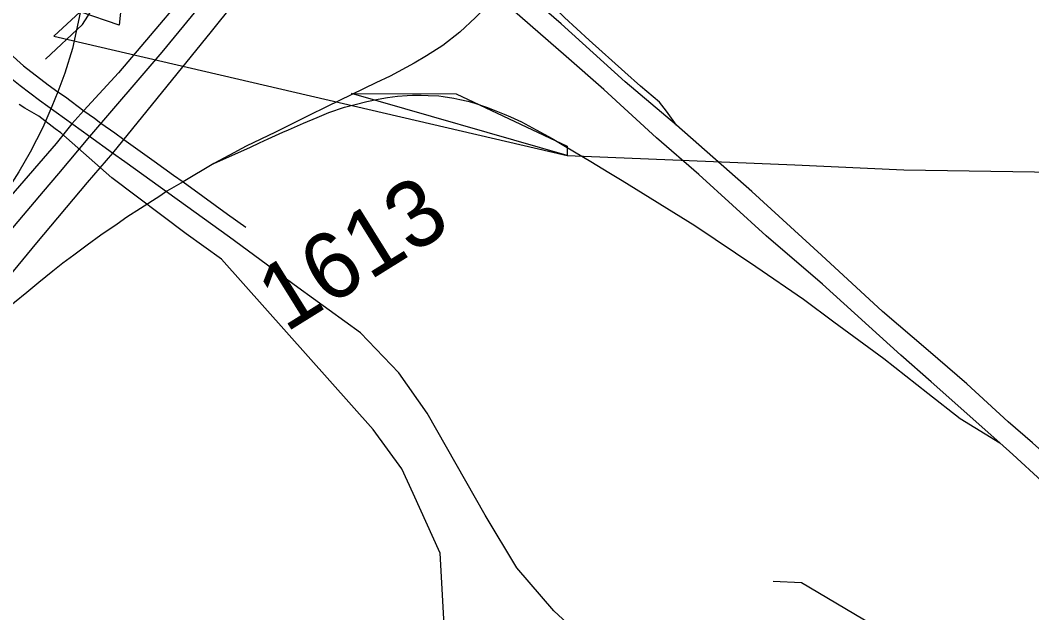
# Model space of a CAD drawing. Extents: x 2001466 to 31450019, y -30647475 to 847247.
# Drawn here: x 31427072 to 31430877, y -30628025 to -30625795 of the extents above; entities that cross this region are included whole.
import ezdxf

# ---------------------------------------------------------------- set-up
doc = ezdxf.new("R2010")
doc.units = 0
for name, color, linetype in [('Exist Hydrographic Creek Single Shore', 7, 'Continuous'), ('Exist Road Non-System Type 51', 7, 'Continuous'), ('Exist Road Primary NC UnDivided 4 Lane Attributed', 7, 'Continuous'), ('Exist Road Secondary Type 51 Attributed', 7, 'Continuous'), ('Exist Road Secondary Type 51 Divided Attributed', 7, 'Continuous'), ('Exist Road Secondary Type 51 Number Label', 7, 'Continuous'), ('Map Preparation Boundary City Limit Buffer Line', 7, 'Continuous'), ('Prop Road Primary Interstate Projected', 7, 'Continuous')]:
    doc.layers.add(name, color=color, linetype=linetype)

msp = doc.modelspace()

# ---------------------------------------------------------------- linework, layer by layer
at = {"layer": 'Exist Hydrographic Creek Single Shore'}
for points in [[(31427167, -30625941.3), (31427306.5, -30625810.6), (31427780.5, -30625068.9), (31428088.5, -30624901.3), (31428338.5, -30624683.3), (31428487.6, -30624450.1), (31428587.4, -30624383.3), (31428828.6, -30624332.5), (31428970.5, -30624131.9), (31428994.4, -30623991.3), (31429161.6, -30623847.1), (31429419.5, -30623832.7), (31429826.6, -30623197.9), (31430134.5, -30622895.8), (31430217.6, -30622789.3), (31430342.5, -30622722.9), (31430567.4, -30622711), (31430708.5, -30622628.7), (31430916.4, -30622403.2), (31431132.5, -30622079.5)], [(31428669.4, -30628115.6), (31428651.6, -30627800.2), (31428550.8, -30627576.2), (31428507.2, -30627483), (31428399.5, -30627334.5), (31427829.3, -30626694), (31427696.3, -30626598.6), (31427416.7, -30626387.9), (31427224.7, -30626219.4), (31427203.8, -30626203.8), (31427141.7, -30626156.2), (31427089.9, -30626126.4), (31427068.5, -30626111.8)]]:
    msp.add_lwpolyline(points, dxfattribs=at)
at = {"layer": 'Exist Road Non-System Type 51'}
msp.add_lwpolyline([(31431336, -30629227.3), (31431302.2, -30629111.4), (31431271.2, -30628947.6), (31431227, -30628713.1), (31431213.7, -30628633.4), (31431187.2, -30628580.3), (31431147.4, -30628544.9), (31431058.9, -30628513.9), (31430899.7, -30628438.7), (31430010.8, -30627912), (31429904.7, -30627907.6)], dxfattribs=at)
at = {"layer": 'Exist Road Primary NC UnDivided 4 Lane Attributed'}
for points in [[(31427779.2, -30625701.9), (31427604.7, -30625915.3), (31427332.6, -30626232.4)], [(31427872.5, -30625735.8), (31427790.3, -30625837.1), (31427419.2, -30626295)], [(31427332.6, -30626232.4), (31427216.3, -30626371.3), (31427159, -30626439), (31427049.1, -30626569.3), (31427019, -30626606.1), (31426800.6, -30626867.8), (31426724.3, -30626954.8), (31426603.4, -30627088.7), (31426563.2, -30627128.3), (31426483.5, -30627203.1), (31426427.3, -30627251.5), (31426400.3, -30627277.1), (31426274, -30627377.2), (31426194.6, -30627433.2), (31426065, -30627518.5), (31425949.4, -30627587.4), (31425878.1, -30627626), (31425812.7, -30627657.5), (31425657.4, -30627727.6), (31425487, -30627791.9), (31425025.7, -30627942.2), (31424987.6, -30627954)], [(31427419.2, -30626295), (31427323.7, -30626406.3), (31427133.9, -30626633), (31426991.5, -30626803.5), (31426884.6, -30626927.4), (31426835.6, -30626987), (31426777.8, -30627054.7), (31426700.7, -30627138.8)]]:
    msp.add_lwpolyline(points, dxfattribs=at)
at = {"layer": 'Exist Road Secondary Type 51 Attributed'}
for points in [[(31427419.2, -30626295), (31427332.6, -30626232.4)], [(31429357.4, -30628274.7), (31429079, -30628017.9), (31428940.6, -30627855.2), (31428821.5, -30627657.1), (31428602.6, -30627273.9), (31428496.4, -30627122.5), (31428351.6, -30626971.9), (31428116.6, -30626801.2), (31427859.2, -30626611.2), (31427465.3, -30626328.3), (31427419.2, -30626295)]]:
    msp.add_lwpolyline(points, dxfattribs=at)
at = {"layer": 'Exist Road Secondary Type 51 Divided Attributed'}
msp.add_lwpolyline([(31427332.6, -30626232.4), (31427145, -30626097), (31427072, -30626041.6), (31427027.7, -30626007.4), (31426908.6, -30625903.7), (31426826.4, -30625809.2), (31426777.7, -30625742.4), (31426624.9, -30625511.3), (31426401.2, -30625137.6), (31426388.8, -30625064.3), (31426350.8, -30624964.1), (31426242.6, -30624770.4), (31426096, -30624586.8), (31426024.7, -30624496.2), (31426004.8, -30624474.5)], dxfattribs=at)
at = {"layer": 'Map Preparation Boundary City Limit Buffer Line'}
for points in [[(31428181.6, -30623554.8), (31428183, -30623961.8), (31428186, -30624882), (31428136.9, -30624914.3), (31428062, -30624966.1), (31427988.5, -30625020.1), (31427916.8, -30625076.2), (31427846.6, -30625134.3), (31427778.1, -30625194.4), (31427711.5, -30625256.5), (31427646.6, -30625320.4), (31427583.6, -30625386.2), (31427522.5, -30625453.8), (31427467.9, -30625517.6), (31427470.8, -30625559.1), (31427443.8, -30625814.3), (31427298.3, -30625764), (31427199, -30625855.5), (31429129.6, -30626304.5)], [(31429129.6, -30626304.5), (31428318.1, -30626071.1), (31428711.6, -30626072.3), (31429128.9, -30626269.3), (31429129.6, -30626304.5)], [(31429129.6, -30626304.5), (31429985.6, -30626339.4), (31430396, -30626357.6), (31431132.6, -30626369.8), (31431008.6, -30627571.3), (31431231.6, -30627588.8), (31431671.4, -30627621.6), (31431714.9, -30627257.1), (31432249.3, -30627259.7), (31432277.1, -30627894.1), (31432854.3, -30628011.8), (31433061, -30628053.9)]]:
    msp.add_lwpolyline(points, dxfattribs=at)
at = {"layer": 'Prop Road Primary Interstate Projected'}
for p, q in [((31427311.9, -30626134.9), (31427266.3, -30626185.1)), ((31427800.6, -30626334.8), (31427685.2, -30626403))]:
    msp.add_line(p, q, dxfattribs=at)
for points in [[(31427331.4, -30625157.9), (31427332.6, -30625255.6), (31427330, -30625367.9), (31427331.7, -30625448), (31427327.9, -30625507.2), (31427323.2, -30625587.9), (31427315.3, -30625661.6), (31427308.9, -30625709.9), (31427294.5, -30625785.4), (31427268.4, -30625902), (31427239.9, -30625993.8), (31427213.7, -30626064.2)], [(31429540.7, -30626190), (31429502.6, -30626137.9), (31429476.2, -30626103.9), (31429405.7, -30626043.1), (31429346.3, -30625990.5), (31429212, -30625870.1), (31429119.9, -30625785.4), (31429013.1, -30625681.1), (31428955.7, -30625620), (31428930.7, -30625595)], [(31428906.3, -30625635.3), (31428885.1, -30625664.8), (31428852.5, -30625711.5), (31428815.3, -30625754.4), (31428785.2, -30625785.1), (31428726, -30625840.1), (31428662.2, -30625890.2), (31428599.8, -30625929.3), (31428554.1, -30625956.9), (31428464.3, -30626005.1), (31428410.4, -30626030.9), (31428227.2, -30626120.3), (31428155.8, -30626155.2), (31428032, -30626216.9), (31427922.3, -30626269.6), (31427859.9, -30626302.3), (31427800.6, -30626334.8)], [(31429540.7, -30626190), (31429348.1, -30626026.9), (31429106.7, -30625808.4), (31428969.3, -30625687.8), (31428906.3, -30625635.3)], [(31427715.3, -30625669.7), (31427526.2, -30625894.3), (31427442.2, -30625993), (31427311.9, -30626134.9)], [(31430756.3, -30627385.8), (31430498.1, -30627155.4), (31430384.8, -30627055.1), (31430089.6, -30626788.7), (31429877.9, -30626605.9), (31429624.4, -30626376.1), (31429466, -30626237.6), (31429267.3, -30626055.8), (31429126.2, -30625931.8), (31428922.8, -30625755.3), (31428860.2, -30625699)], [(31426934.4, -30625823.1), (31426974.4, -30625866), (31427014.5, -30625903.2), (31427059, -30625944.3), (31427085, -30625966.8), (31427178, -30626038.2), (31427213.7, -30626064.2)], [(31427213.7, -30626064.2), (31427191.4, -30626119.9)], [(31427213.7, -30626064.2), (31427242.7, -30626083.8), (31427311.4, -30626135.5)], [(31427800.6, -30626334.8), (31427938.9, -30626272.4), (31427971.9, -30626256.8), (31428005.2, -30626241.3), (31428060.6, -30626216), (31428081, -30626207.6), (31428138, -30626182.4), (31428189.1, -30626160.9), (31428233.1, -30626142.5), (31428291.9, -30626122.6), (31428332, -30626111.8), (31428376.4, -30626101.1), (31428418.4, -30626092.4), (31428453.4, -30626085.3), (31428491.7, -30626081.2), (31428528.1, -30626078.1), (31428547.5, -30626077.1), (31428580.1, -30626076.7), (31428606.4, -30626078), (31428647, -30626080.1), (31428662.5, -30626082), (31428702.7, -30626088.5), (31428726, -30626092.9), (31428755.3, -30626099.7), (31428778.9, -30626106.2), (31428825.6, -30626121.7), (31428855.1, -30626133.3), (31428892.6, -30626148.5), (31428916.2, -30626158.7), (31428957.9, -30626177.7), (31429012.6, -30626207), (31429072.4, -30626240), (31429123.3, -30626269.9), (31429218.8, -30626326.4), (31429286.2, -30626368.1), (31429336, -30626398.6), (31429609.8, -30626567.6), (31429839.3, -30626722.3), (31430018.1, -30626845), (31430132.9, -30626930.3), (31430320.8, -30627067.8), (31430485.7, -30627198), (31430607.8, -30627293.7), (31430756.3, -30627385.8)], [(31427191.4, -30626119.9), (31427157.2, -30626198.5), (31427110.2, -30626291.6), (31427066.6, -30626365), (31427023, -30626435.1), (31426978.5, -30626499.1), (31426907.2, -30626592.9)], [(31427311.4, -30626135.5), (31427351.2, -30626164), (31427375.7, -30626182.6)], [(31427266.3, -30626185.1), (31427207.7, -30626259.1), (31427037.1, -30626456.4), (31426907.2, -30626592.9)], [(31427375.7, -30626182.6), (31427428.4, -30626218.9), (31427461.9, -30626243.7)], [(31431600.7, -30628041.8), (31431523.2, -30627965.3), (31431404.9, -30627853.4), (31431339.5, -30627798), (31431095.2, -30627576.7), (31430987, -30627481.8), (31430879.9, -30627384.7), (31430788.2, -30627306.3), (31430632.6, -30627163.9), (31430487.8, -30627038.4), (31430315.8, -30626891.7), (31430086.5, -30626679.3), (31429823.8, -30626439.9), (31429540.7, -30626190)], [(31427461.9, -30626243.7), (31427576.5, -30626326), (31427648.9, -30626378.4), (31427685.2, -30626403)], [(31427684.9, -30626402.8), (31427624, -30626438.8)], [(31427684.9, -30626402.8), (31427759.1, -30626457.1), (31427851.3, -30626525), (31427920.7, -30626574.3)], [(31427624, -30626438.8), (31427596.9, -30626457.6), (31427524.6, -30626503.2), (31427473.4, -30626536.7), (31427437.3, -30626562), (31427375.4, -30626604), (31427324.3, -30626641.3), (31427273.4, -30626679.4), (31427232.4, -30626709.1), (31427194.9, -30626739.3), (31427142.1, -30626781.7), (31427097.2, -30626819), (31427050.7, -30626856.9), (31427012.8, -30626888.6), (31426957.1, -30626933.4), (31426904, -30626977.5), (31426842.1, -30627026.3), (31426700.7, -30627138.8)], [(31432138.7, -30628924.1), (31432058.2, -30628798.3), (31432005.3, -30628703.9), (31431970.6, -30628645.9), (31431909.5, -30628551.5), (31431857.2, -30628473.7), (31431790.5, -30628383.7), (31431727.1, -30628307), (31431657.5, -30628223.5), (31431552.4, -30628112.2), (31431444.2, -30628004), (31431361, -30627925.7), (31430915, -30627529.7), (31430805.7, -30627429.8), (31430756.3, -30627385.8)]]:
    msp.add_lwpolyline(points, dxfattribs=at)

# ---------------------------------------------------------------- texts
at = {"layer": 'Exist Road Secondary Type 51 Number Label'}
msp.add_text('1613', height=250, rotation=31.918, dxfattribs=at).set_placement((31428070.3, -30626972.6))

doc.saveas('drawing.dxf')
